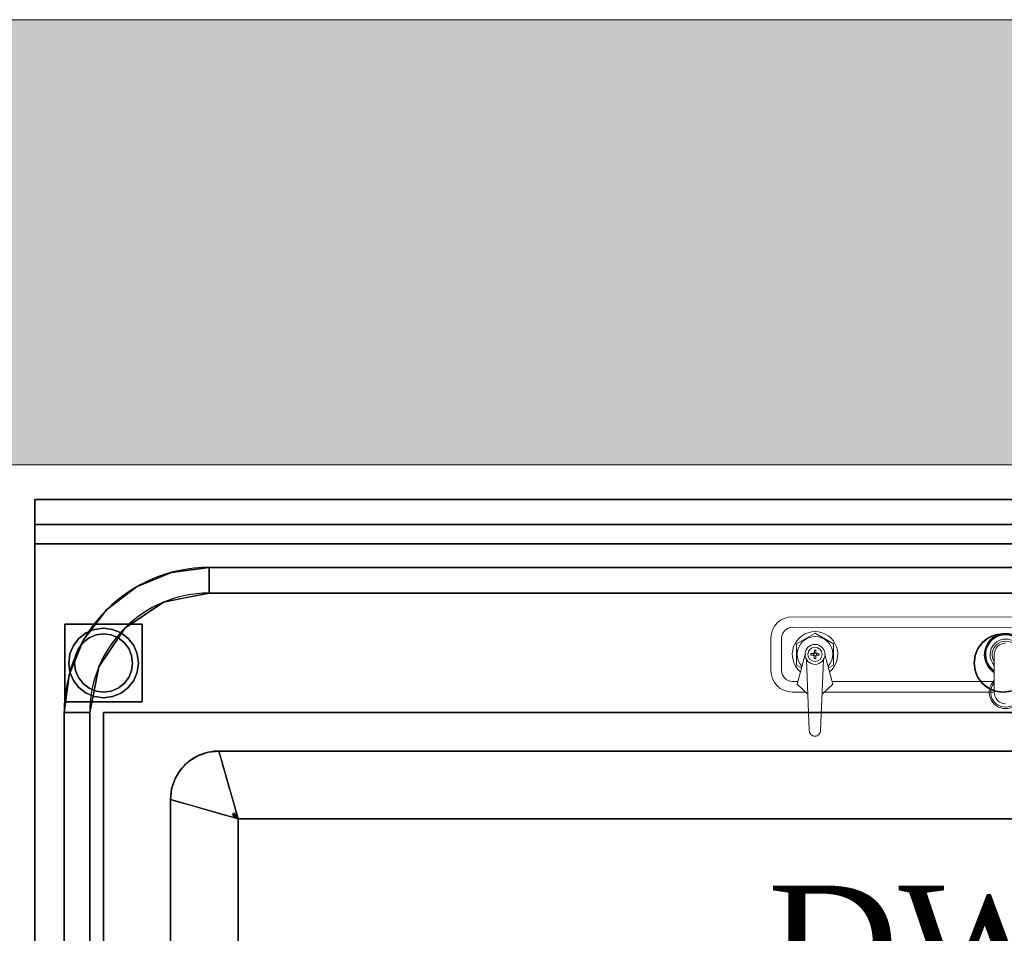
# Model space of a CAD drawing. Extents: x 3940905 to 4145695, y 925352 to 1109797.
# Tile 710 of 1056: x 4033646 to 4034154, y 1101836 to 1102308. Entities that reach past the tile are written whole.
import ezdxf

# ---------------------------------------------------------------- set-up
doc = ezdxf.new("R2010")
doc.units = 0
doc.header["$LTSCALE"] = 750
doc.header["$MEASUREMENT"] = 0
for name, color, linetype, lineweight in [('CKD Equipments', 252, 'CONTINUOUS', 0), ('HATCH', 7, 'CONTINUOUS', 0), ('wall', 7, 'CONTINUOUS', 25)]:
    doc.layers.add(name, color=color, linetype=linetype, lineweight=lineweight)
doc.layers.add('PDF_A - TEXT', color=7, linetype='CONTINUOUS')
doc.styles.add('CKD_Dimension Text', font='BOOKOS.TTF')

msp = doc.modelspace()

# ---------------------------------------------------------------- hatches: boundary and pattern name
at = {"layer": 'HATCH'}
h = msp.add_hatch(color=8, dxfattribs=at)
h.dxf.hatch_style = 1
h.paths.add_polyline_path([(4043641.81, 1102308.44), (4031046.81, 1102308.44), (4031046.81, 1088263.44), (4030916.81, 1088263.44), (4030916.81, 1074300.44), (4031079.81, 1074300.44), (4031079.81, 1067776.41), (4031536.81, 1067776.41), (4031536.81, 1072350.44), (4031536.81, 1074463.44), (4031146.81, 1074463.44), (4031146.81, 1088033.46), (4031271.81, 1088033.43), (4031271.81, 1102078.44), (4043641.81, 1102078.44)])

# ---------------------------------------------------------------- linework, layer by layer
at = {"layer": 'CKD Equipments', "color": 4, "lineweight": -2, "ltscale": 0.2}
for p, q in [((4033653.69, 1102060.53, -7.61), (4034653.69, 1102060.53, -7.61)), ((4033653.69, 1101360.53, -7.61), (4033653.69, 1102060.53, -7.61)), ((4033653.69, 1102047.53, -7.61), (4034653.69, 1102047.53, -7.61)), ((4033743.69, 1102025.41, -7.61), (4034563.69, 1102025.41, -7.61)), ((4034563.69, 1102012.13, -7.61), (4033743.69, 1102012.13, -7.61)), ((4033668.8, 1101450.53, -7.61), (4033668.8, 1101950.53, -7.61)), ((4033682.08, 1101950.53, -7.61), (4033682.08, 1101450.53, -7.61)), ((4033748.69, 1101930.53, -7.61), (4034558.69, 1101930.53, -7.61)), ((4033723.69, 1101455.53, -7.61), (4033723.69, 1101905.53, -7.61)), ((4034548.69, 1101895.53, -7.61), (4033758.69, 1101895.53, -7.61)), ((4033758.69, 1101895.53, -7.61), (4033758.69, 1101465.53, -7.61))]:
    msp.add_line(p, q, dxfattribs=at)
at = {"layer": 'CKD Equipments', "color": 6, "lineweight": 0}
for p, q in [((4034266.32, 1101999.65, -7.61), (4034044.87, 1101999.97, -7.61)), ((4034266.32, 1101994.14, -7.61), (4034044.86, 1101994.46, -7.61)), ((4034047.06, 1101986.01, -7.61), (4034056.61, 1101991.5, -7.61)), ((4034056.61, 1101991.5, -7.61), (4034066.14, 1101985.98, -7.61)), ((4034033.83, 1101988.97, -7.61), (4034033.81, 1101972.07, -7.61)), ((4034039.34, 1101988.96, -7.61), (4034039.32, 1101972.07, -7.61)), ((4034047.04, 1101974.99, -7.61), (4034047.06, 1101986.01, -7.61)), ((4034066.14, 1101985.98, -7.61), (4034066.12, 1101974.96, -7.61)), ((4034054.42, 1101980.12, -7.61), (4034054.42, 1101980.86, -7.61)), ((4034054.42, 1101980.86, -7.61), (4034055.49, 1101980.86, -7.61)), ((4034056.23, 1101982.66, -7.61), (4034056.96, 1101982.66, -7.61)), ((4034056.23, 1101981.59, -7.61), (4034056.23, 1101982.66, -7.61)), ((4034056.96, 1101982.66, -7.61), (4034056.96, 1101981.59, -7.61)), ((4034057.69, 1101980.85, -7.61), (4034058.76, 1101980.85, -7.61)), ((4034058.76, 1101980.85, -7.61), (4034058.76, 1101980.12, -7.61)), ((4034051.45, 1101980.49, -7.61), (4034047.39, 1101965.08, -7.61)), ((4034052.18, 1101977.85, -7.61), (4034053.6, 1101941.19, -7.61)), ((4034055.49, 1101980.12, -7.61), (4034054.42, 1101980.12, -7.61)), ((4034056.22, 1101978.31, -7.61), (4034056.22, 1101979.39, -7.61)), ((4034056.96, 1101978.31, -7.61), (4034056.22, 1101978.31, -7.61)), ((4034056.96, 1101979.38, -7.61), (4034056.96, 1101978.31, -7.61)), ((4034058.76, 1101980.12, -7.61), (4034057.69, 1101980.12, -7.61)), ((4034060.99, 1101977.83, -7.61), (4034059.47, 1101941.19, -7.61)), ((4034061.73, 1101980.48, -7.61), (4034065.75, 1101965.05, -7.61)), ((4034149.14, 1101980.35, -7.61), (4034149.11, 1101960.89, -7.61)), ((4034049.61, 1101973.51, -7.61), (4034047.04, 1101974.99, -7.61)), ((4034066.12, 1101974.96, -7.61), (4034063.55, 1101973.48, -7.61)), ((4034044.82, 1101966.55, -7.61), (4034047.77, 1101966.54, -7.61)), ((4034065.37, 1101966.52, -7.61), (4034149.12, 1101966.4, -7.61)), ((4034044.81, 1101961.04, -7.61), (4034051.67, 1101961.03, -7.61)), ((4034047.39, 1101965.08, -7.61), (4034052.87, 1101959.9, -7.61)), ((4034065.75, 1101965.05, -7.61), (4034060.25, 1101959.89, -7.61)), ((4034061.45, 1101961.02, -7.61), (4034149.11, 1101960.89, -7.61)), ((4034056.53, 1101938.25, -7.61), (4034056.53, 1101938.25, -7.61))]:
    msp.add_line(p, q, dxfattribs=at)
at = {"layer": 'CKD Equipments', "color": 4, "lineweight": -2, "ltscale": 0.2}
for centre, radius, start, end in [((4033743.69, 1101950.53, -7.61), 74.89, 90, 180), ((4033743.69, 1101950.53, -7.61), 61.61, 90, 180), ((4034153.69, 1101976.03, -7.61), 15, 0, 180), ((4034153.69, 1101976.03, -7.61), 15, 180, 0), ((4033748.69, 1101905.53, -7.61), 25, 90, 180)]:
    msp.add_arc(centre, radius, start, end, dxfattribs=at)
at = {"layer": 'CKD Equipments', "color": 6, "lineweight": 0, "extrusion": (0, 0, -1)}
for centre, major_axis, start_param, end_param in [((4034044.85, 1101988.95, -7.61), (-7.79, 7.79), 5.499248, 7.070044), ((4034044.85, 1101988.95, -7.61), (3.9, 3.9), 3.928452, 5.499248), ((4034056.59, 1101980.49, -7.61), (8.31, 8.31), 3.050809, 7.947687), ((4034155.02, 1101980.34, -7.61), (7.79, 7.79), 2.920192, 8.078305), ((4034155.02, 1101980.34, -7.61), (7.53, 7.53), 2.942086, 8.056411), ((4034056.59, 1101980.49, -7.61), (-6.51, 6.51), 4.755399, 9.38469), ((4034155.02, 1101980.34, -7.61), (7.27, 7.27), 2.965901, 8.032595), ((4034155.02, 1101980.34, -7.61), (5.71, 5.71), 3.171995, 7.826501), ((4034155.02, 1101980.34, -7.61), (4.93, 4.93), 3.35883, 7.639666), ((4034155.02, 1101980.34, -7.61), (-4.16, 4.16), 5.499248, 7.070044), ((4034056.59, 1101980.49, -7.61), (-3.64, 3.64), 5.499248, 11.782433), ((4034056.59, 1101980.49, -7.61), (-2.6, 2.6), 5.499248, 11.782433), ((4034055.49, 1101981.59, -7.61), (-0.519, 0.519), 2.357655, 3.928452), ((4034056.59, 1101980.49, -7.61), (-0.519, 0.519), 5.499248, 11.782433), ((4034057.69, 1101981.59, -7.61), (0.519, 0.519), 2.357655, 3.928452), ((4034055.49, 1101979.39, -7.61), (0.519, 0.519), -0.783937, 0.786859), ((4034057.69, 1101979.38, -7.61), (0.519, 0.519), 3.928452, 5.499248), ((4034044.83, 1101972.06, -7.61), (-7.79, 7.79), 3.928452, 5.499248), ((4034044.83, 1101972.06, -7.61), (-3.9, 3.9), 3.928452, 5.499248), ((4034154.99, 1101960.88, -7.61), (5.97, 5.97), -0.01461, 4.729921), ((4034154.99, 1101960.88, -7.61), (-5.45, 5.45), 1.653108, 6.203796), ((4034154.99, 1101960.88, -7.61), (4.16, 4.16), 2.357655, 3.928452), ((4034056.53, 1101941.19, -7.61), (2.08, 2.08), 2.357655, 3.928452), ((4034056.53, 1101941.19, -7.61), (-2.08, 2.08), 2.357655, 3.928452)]:
    msp.add_ellipse(centre, major_axis=major_axis, ratio=1, start_param=start_param, end_param=end_param, dxfattribs=at)
at = {"layer": 'CKD Equipments', "color": 4, "lineweight": -2, "ltscale": 0.2}
for points, invisible_edges in [([(4033653.69, 1101360.53, 842.39), (4033653.69, 1101360.53, 892.39), (4033653.69, 1102037.53, 892.39), (4033653.69, 1102060.53, 842.39)], 4), ([(4033653.69, 1102060.53, 842.39), (4033653.69, 1102040.12, 892.73), (4033653.69, 1102042.53, 893.73)], 13), ([(4033653.69, 1102040.12, 892.73), (4033653.69, 1102060.53, 842.39), (4033653.69, 1102037.53, 892.39)], 3), ([(4033653.69, 1102060.53, 842.39), (4033653.69, 1102042.53, 893.73), (4033653.69, 1102044.6, 895.32)], 13), ([(4033653.69, 1102046.19, 897.39), (4033653.69, 1102047.19, 899.8), (4033653.69, 1102060.53, 842.39)], 14), ([(4033653.69, 1102044.6, 895.32), (4033653.69, 1102046.19, 897.39), (4033653.69, 1102060.53, 842.39)], 14), ([(4033653.69, 1102047.53, 902.39), (4033653.69, 1102047.53, 992.39), (4033653.69, 1102060.53, 992.39), (4033653.69, 1102060.53, 842.39)], 8), ([(4033653.69, 1102047.53, 902.39), (4033653.69, 1102060.53, 842.39), (4033653.69, 1102047.19, 899.8)], 3), ([(4033689.19, 1101950.53, 842.39), (4033689.19, 1101396.03, 842.39), (4033653.69, 1101360.53, 842.39), (4033653.69, 1102060.53, 842.39)], 10), ([(4034146.19, 1101989.02, 842.39), (4034143.08, 1101986.63, 842.39), (4033653.69, 1102060.53, 842.39)], 14), ([(4034153.69, 1101991.03, 842.39), (4034149.8, 1101990.52, 842.39), (4033653.69, 1102060.53, 842.39), (4034653.69, 1102060.53, 842.39)], 10), ([(4034146.19, 1101989.02, 842.39), (4033653.69, 1102060.53, 842.39), (4034149.8, 1101990.52, 842.39)], 3), ([(4033653.69, 1102060.53, 842.39), (4034143.08, 1101986.63, 842.39), (4034140.7, 1101983.53, 842.39), (4033689.19, 1101950.53, 842.39)], 13), ([(4034653.69, 1102060.53, 842.39), (4034157.57, 1101990.52, 842.39), (4034153.69, 1101991.03, 842.39)], 13), ([(4034653.69, 1102047.19, 899.8), (4034653.69, 1102047.53, 902.39), (4033653.69, 1102047.53, 902.39), (4033653.69, 1102047.19, 899.8)], 8), ([(4033653.69, 1102046.19, 897.39), (4034653.69, 1102046.19, 897.39), (4034653.69, 1102047.19, 899.8), (4033653.69, 1102047.19, 899.8)], 5), ([(4034653.69, 1102046.19, 897.39), (4033653.69, 1102046.19, 897.39), (4033653.69, 1102044.6, 895.32), (4034653.69, 1102044.6, 895.32)], 5), ([(4034653.69, 1102044.6, 895.32), (4033653.69, 1102044.6, 895.32), (4033653.69, 1102042.53, 893.73), (4034653.69, 1102042.53, 893.73)], 5), ([(4033653.69, 1102040.12, 892.73), (4034653.69, 1102040.12, 892.73), (4034653.69, 1102042.53, 893.73), (4033653.69, 1102042.53, 893.73)], 5), ([(4033653.69, 1102037.53, 892.39), (4034653.69, 1102037.53, 892.39), (4034653.69, 1102040.12, 892.73), (4033653.69, 1102040.12, 892.73)], 4), ([(4033743.69, 1102025.41, 892.39), (4034563.69, 1102025.41, 892.39), (4034653.69, 1102037.53, 892.39), (4033653.69, 1102037.53, 892.39)], 10), ([(4033724.3, 1102022.86, 892.39), (4033743.69, 1102025.41, 892.39), (4033653.69, 1102037.53, 892.39)], 14), ([(4033690.73, 1102003.48, 892.39), (4033706.24, 1102015.38, 892.39), (4033653.69, 1102037.53, 892.39)], 14), ([(4033724.3, 1102022.86, 892.39), (4033653.69, 1102037.53, 892.39), (4033706.24, 1102015.38, 892.39)], 3), ([(4033678.83, 1101987.97, 892.39), (4033653.69, 1102037.53, 892.39), (4033671.35, 1101969.91, 892.39)], 3), ([(4033653.69, 1102037.53, 892.39), (4033678.83, 1101987.97, 892.39), (4033690.73, 1102003.48, 892.39)], 13), ([(4033668.8, 1101950.53, 892.39), (4033671.35, 1101969.91, 892.39), (4033653.69, 1102037.53, 892.39)], 14), ([(4033668.8, 1101450.53, 892.39), (4033668.8, 1101950.53, 892.39), (4033653.69, 1102037.53, 892.39), (4033653.69, 1101360.53, 892.39)], 10), ([(4033720.11, 1102007.44, 882.39), (4033724.3, 1102022.86, 892.39), (4033706.24, 1102015.38, 892.39)], 13), ([(4033724.3, 1102022.86, 892.39), (4033720.11, 1102007.44, 882.39), (4033731.9, 1102009.79, 882.39)], 13), ([(4033724.3, 1102022.86, 892.39), (4033731.9, 1102009.79, 882.39), (4033743.69, 1102025.41, 892.39)], 3), ([(4033743.69, 1102012.13, 882.39), (4033743.69, 1102025.41, 892.39), (4033731.9, 1102009.79, 882.39)], 2), ([(4033690.73, 1102003.48, 892.39), (4033710.12, 1102000.77, 882.39), (4033706.24, 1102015.38, 892.39)], 3), ([(4033710.12, 1102000.77, 882.39), (4033720.11, 1102007.44, 882.39), (4033706.24, 1102015.38, 892.39)], 14), ([(4033743.12, 1101929.9, 882.39), (4033748.69, 1101930.53, 882.39), (4033743.69, 1102012.13, 882.39), (4033720.11, 1102007.44, 882.39)], 10), ([(4034153.69, 1101991.03, 882.39), (4034157.57, 1101990.52, 882.39), (4034563.69, 1102012.13, 882.39), (4033743.69, 1102012.13, 882.39)], 10), ([(4033743.69, 1102012.13, 882.39), (4034149.8, 1101990.52, 882.39), (4034153.69, 1101991.03, 882.39)], 13), ([(4033743.69, 1102012.13, 882.39), (4034140.7, 1101983.53, 882.39), (4034143.08, 1101986.63, 882.39)], 13), ([(4033743.69, 1102012.13, 882.39), (4034143.08, 1101986.63, 882.39), (4034146.19, 1101989.02, 882.39)], 13), ([(4033743.69, 1102012.13, 882.39), (4034146.19, 1101989.02, 882.39), (4034149.8, 1101990.52, 882.39)], 13), ([(4033748.69, 1101930.53, 882.39), (4034139.2, 1101972.14, 882.39), (4034138.69, 1101976.03, 882.39), (4033743.69, 1102012.13, 882.39)], 13), ([(4033743.69, 1102012.13, 882.39), (4034138.69, 1101976.03, 882.39), (4034139.2, 1101979.91, 882.39)], 13), ([(4034140.7, 1101983.53, 882.39), (4033743.69, 1102012.13, 882.39), (4034139.2, 1101979.91, 882.39)], 3), ([(4033700.12, 1101994.09, 882.39), (4033737.83, 1101928.05, 882.39), (4033743.12, 1101929.9, 882.39), (4033720.11, 1102007.44, 882.39)], 5), ([(4033678.83, 1101987.97, 892.39), (4033693.45, 1101984.1, 882.39), (4033690.73, 1102003.48, 892.39)], 3), ([(4033710.12, 1102000.77, 882.39), (4033690.73, 1102003.48, 892.39), (4033700.12, 1101994.09, 882.39)], 3), ([(4033700.12, 1101994.09, 882.39), (4033690.73, 1102003.48, 892.39), (4033693.45, 1101984.1, 882.39)], 3), ([(4033706.57, 1101980.69, -2.61), (4033689.19, 1101994.03, -2.61), (4033684.53, 1101993.41, -2.61), (4033673.6, 1101985.03, -2.61)], 13), ([(4033701.91, 1101988.75, -7.61), (4033704.77, 1101985.03, -7.61), (4033673.6, 1101985.03, -7.61), (4033689.19, 1101994.03, -7.61)], 14), ([(4033673.6, 1101985.03, -7.61), (4033684.53, 1101993.41, -7.61), (4033689.19, 1101994.03, -7.61)], 13), ([(4033684.53, 1101993.41, -2.61), (4033680.19, 1101991.62, -2.61), (4033676.46, 1101988.75, -2.61), (4033673.6, 1101985.03, -2.61)], 8), ([(4033676.46, 1101988.75, -7.61), (4033680.19, 1101991.62, -7.61), (4033684.53, 1101993.41, -7.61), (4033673.6, 1101985.03, -7.61)], 4), ([(4033674.19, 1101976.03, -2.61), (4033674.7, 1101979.91, -2.61), (4033676.2, 1101983.53, -2.61), (4033689.19, 1101991.03, -2.61)], 12), ([(4033681.69, 1101989.02, -2.61), (4033685.3, 1101990.52, -2.61), (4033689.19, 1101991.03, -2.61), (4033676.2, 1101983.53, -2.61)], 12), ([(4033680.19, 1101991.62, -7.61), (4033676.46, 1101988.75, -7.61), (4033676.46, 1101988.75, -2.61), (4033680.19, 1101991.62, -2.61)], 10), ([(4033684.53, 1101993.41, -7.61), (4033680.19, 1101991.62, -7.61), (4033680.19, 1101991.62, -2.61), (4033684.53, 1101993.41, -2.61)], 10), ([(4033685.3, 1101990.52, 67.39), (4033681.69, 1101989.02, 67.39), (4033689.19, 1101991.03, 67.39)], 2), ([(4033689.19, 1101994.03, -7.61), (4033684.53, 1101993.41, -7.61), (4033684.53, 1101993.41, -2.61), (4033689.19, 1101994.03, -2.61)], 10), ([(4033685.3, 1101990.52, -2.61), (4033685.3, 1101990.52, 67.39), (4033689.19, 1101991.03, 67.39), (4033689.19, 1101991.03, -2.61)], 5), ([(4033686.77, 1101974.1, 882.39), (4033733.09, 1101925.07, 882.39), (4033737.83, 1101928.05, 882.39), (4033700.12, 1101994.09, 882.39)], 5), ([(4033706.57, 1101980.69, -2.61), (4033704.77, 1101985.03, -2.61), (4033701.91, 1101988.75, -2.61), (4033689.19, 1101994.03, -2.61)], 12), ([(4033698.19, 1101991.62, -2.61), (4033693.84, 1101993.41, -2.61), (4033689.19, 1101994.03, -2.61), (4033701.91, 1101988.75, -2.61)], 4), ([(4033689.19, 1101994.03, -7.61), (4033693.84, 1101993.41, -7.61), (4033698.19, 1101991.62, -7.61), (4033701.91, 1101988.75, -7.61)], 8), ([(4033689.19, 1101994.03, -2.61), (4033693.84, 1101993.41, -2.61), (4033693.84, 1101993.41, -7.61), (4033689.19, 1101994.03, -7.61)], 10), ([(4033693.07, 1101990.52, 67.39), (4033689.19, 1101991.03, 67.39), (4033699.79, 1101986.63, 67.39), (4033696.69, 1101989.02, 67.39)], 2), ([(4033699.79, 1101986.63, -2.61), (4033689.19, 1101991.03, -2.61), (4033693.07, 1101990.52, -2.61), (4033696.69, 1101989.02, -2.61)], 1), ([(4033693.07, 1101990.52, 67.39), (4033693.07, 1101990.52, -2.61), (4033689.19, 1101991.03, -2.61), (4033689.19, 1101991.03, 67.39)], 5), ([(4033698.19, 1101991.62, -7.61), (4033693.84, 1101993.41, -7.61), (4033693.84, 1101993.41, -2.61), (4033698.19, 1101991.62, -2.61)], 10), ([(4033701.91, 1101988.75, -7.61), (4033698.19, 1101991.62, -7.61), (4033698.19, 1101991.62, -2.61), (4033701.91, 1101988.75, -2.61)], 10), ([(4034153.69, 1101991.03, 882.39), (4034149.8, 1101990.52, 882.39), (4034149.8, 1101990.52, 842.39), (4034153.69, 1101991.03, 842.39)], 10), ([(4034153.69, 1101991.03, 842.39), (4034157.57, 1101990.52, 842.39), (4034157.57, 1101990.52, 882.39), (4034153.69, 1101991.03, 882.39)], 10), ([(4033678.83, 1101987.97, 892.39), (4033671.35, 1101969.91, 892.39), (4033686.77, 1101974.1, 882.39)], 14), ([(4033676.46, 1101988.75, -7.61), (4033673.6, 1101985.03, -7.61), (4033673.6, 1101985.03, -2.61), (4033676.46, 1101988.75, -2.61)], 10), ([(4033703.67, 1101979.91, 67.39), (4033702.18, 1101983.53, 67.39), (4033699.79, 1101986.63, 67.39), (4033674.19, 1101976.03, 67.39)], 12), ([(4033676.2, 1101983.53, 67.39), (4033674.7, 1101979.91, 67.39), (4033674.19, 1101976.03, 67.39), (4033699.79, 1101986.63, 67.39)], 12), ([(4033676.2, 1101983.53, 67.39), (4033681.69, 1101989.02, 67.39), (4033678.58, 1101986.63, 67.39)], 1), ([(4033681.69, 1101989.02, -2.61), (4033676.2, 1101983.53, -2.61), (4033678.58, 1101986.63, -2.61)], 1), ([(4033678.58, 1101986.63, 67.39), (4033678.58, 1101986.63, -2.61), (4033676.2, 1101983.53, -2.61), (4033676.2, 1101983.53, 67.39)], 5), ([(4033681.69, 1101989.02, 67.39), (4033681.69, 1101989.02, -2.61), (4033678.58, 1101986.63, -2.61), (4033678.58, 1101986.63, 67.39)], 5), ([(4033678.83, 1101987.97, 892.39), (4033686.77, 1101974.1, 882.39), (4033693.45, 1101984.1, 882.39)], 13), ([(4033685.3, 1101990.52, 67.39), (4033685.3, 1101990.52, -2.61), (4033681.69, 1101989.02, -2.61), (4033681.69, 1101989.02, 67.39)], 5), ([(4033696.69, 1101989.02, 67.39), (4033696.69, 1101989.02, -2.61), (4033693.07, 1101990.52, -2.61), (4033693.07, 1101990.52, 67.39)], 5), ([(4033699.79, 1101986.63, 67.39), (4033699.79, 1101986.63, -2.61), (4033696.69, 1101989.02, -2.61), (4033696.69, 1101989.02, 67.39)], 5), ([(4033699.79, 1101986.63, -2.61), (4033702.18, 1101983.53, -2.61), (4033703.67, 1101979.91, -2.61)], 12), ([(4033699.79, 1101986.63, 67.39), (4033702.18, 1101983.53, 67.39), (4033702.18, 1101983.53, -2.61), (4033699.79, 1101986.63, -2.61)], 10), ([(4033704.77, 1101985.03, -7.61), (4033701.91, 1101988.75, -7.61), (4033701.91, 1101988.75, -2.61), (4033704.77, 1101985.03, -2.61)], 10), ([(4034140.7, 1101983.53, 842.39), (4034143.08, 1101986.63, 842.39), (4034143.08, 1101986.63, 882.39), (4034140.7, 1101983.53, 882.39)], 10), ([(4034143.08, 1101986.63, 842.39), (4034146.19, 1101989.02, 842.39), (4034146.19, 1101989.02, 882.39), (4034143.08, 1101986.63, 882.39)], 10), ([(4034146.19, 1101989.02, 842.39), (4034149.8, 1101990.52, 842.39), (4034149.8, 1101990.52, 882.39), (4034146.19, 1101989.02, 882.39)], 10), ([(4033673.6, 1101985.03, -2.61), (4033671.8, 1101980.69, -2.61), (4033671.19, 1101976.03, -2.61), (4033706.57, 1101980.69, -2.61)], 12), ([(4033673.6, 1101985.03, -7.61), (4033704.77, 1101985.03, -7.61), (4033671.8, 1101971.37, -7.61), (4033671.19, 1101976.03, -7.61)], 11), ([(4033673.6, 1101985.03, -7.61), (4033671.19, 1101976.03, -7.61), (4033671.8, 1101980.69, -7.61)], 1), ([(4033671.19, 1101976.03, -2.61), (4033706.57, 1101971.37, -2.61), (4033707.19, 1101976.03, -2.61), (4033706.57, 1101980.69, -2.61)], 9), ([(4033671.19, 1101976.03, -2.61), (4033671.8, 1101980.69, -2.61), (4033671.8, 1101980.69, -7.61), (4033671.19, 1101976.03, -7.61)], 2), ([(4033671.8, 1101971.37, -7.61), (4033704.77, 1101985.03, -7.61), (4033706.57, 1101980.69, -7.61), (4033706.57, 1101971.37, -7.61)], 13), ([(4033673.6, 1101985.03, -7.61), (4033671.8, 1101980.69, -7.61), (4033671.8, 1101980.69, -2.61), (4033673.6, 1101985.03, -2.61)], 10), ([(4033676.2, 1101983.53, 67.39), (4033676.2, 1101983.53, -2.61), (4033674.7, 1101979.91, -2.61), (4033674.7, 1101979.91, 67.39)], 5), ([(4034140.7, 1101983.53, 842.39), (4034139.2, 1101979.91, 842.39), (4033689.19, 1101950.53, 842.39)], 14), ([(4033702.18, 1101983.53, -2.61), (4033702.18, 1101983.53, 67.39), (4033703.67, 1101979.91, 67.39), (4033703.67, 1101979.91, -2.61)], 5), ([(4033706.57, 1101980.69, -7.61), (4033704.77, 1101985.03, -7.61), (4033704.77, 1101985.03, -2.61), (4033706.57, 1101980.69, -2.61)], 10), ([(4033706.57, 1101971.37, -7.61), (4033706.57, 1101980.69, -7.61), (4033707.19, 1101976.03, -7.61)], 1), ([(4033707.19, 1101976.03, -7.61), (4033706.57, 1101980.69, -7.61), (4033706.57, 1101980.69, -2.61), (4033707.19, 1101976.03, -2.61)], 2), ([(4034139.2, 1101979.91, 842.39), (4034140.7, 1101983.53, 842.39), (4034140.7, 1101983.53, 882.39), (4034139.2, 1101979.91, 882.39)], 10), ([(4033706.57, 1101971.37, -2.61), (4033671.19, 1101976.03, -2.61), (4033671.8, 1101971.37, -2.61), (4033680.19, 1101960.44, -2.61)], 13), ([(4033671.19, 1101976.03, -7.61), (4033671.8, 1101971.37, -7.61), (4033671.8, 1101971.37, -2.61), (4033671.19, 1101976.03, -2.61)], 2), ([(4033674.19, 1101976.03, 67.39), (4033674.7, 1101972.14, 67.39), (4033676.2, 1101968.53, 67.39), (4033703.67, 1101979.91, 67.39)], 12), ([(4033676.2, 1101968.53, -2.61), (4033674.19, 1101976.03, -2.61), (4033703.67, 1101979.91, -2.61), (4033678.58, 1101965.42, -2.61)], 7), ([(4033674.7, 1101979.91, 67.39), (4033674.7, 1101979.91, -2.61), (4033674.19, 1101976.03, -2.61), (4033674.19, 1101976.03, 67.39)], 1), ([(4033674.7, 1101972.14, -2.61), (4033674.19, 1101976.03, -2.61), (4033676.2, 1101968.53, -2.61)], 2), ([(4033674.19, 1101976.03, 67.39), (4033674.19, 1101976.03, -2.61), (4033674.7, 1101972.14, -2.61), (4033674.7, 1101972.14, 67.39)], 4), ([(4033703.67, 1101979.91, 67.39), (4033676.2, 1101968.53, 67.39), (4033678.58, 1101965.42, 67.39), (4033704.19, 1101976.03, 67.39)], 5), ([(4033678.58, 1101965.42, 67.39), (4033693.07, 1101961.54, 67.39), (4033696.69, 1101963.04, 67.39), (4033704.19, 1101976.03, 67.39)], 13), ([(4034138.69, 1101976.03, 842.39), (4033689.19, 1101950.53, 842.39), (4034139.2, 1101979.91, 842.39)], 3), ([(4034139.2, 1101972.14, 842.39), (4033689.19, 1101950.53, 842.39), (4034138.69, 1101976.03, 842.39)], 3), ([(4033703.67, 1101972.14, 67.39), (4033704.19, 1101976.03, 67.39), (4033696.69, 1101963.04, 67.39), (4033702.18, 1101968.53, 67.39)], 6), ([(4033704.19, 1101976.03, -2.61), (4033703.67, 1101972.14, -2.61), (4033703.67, 1101979.91, -2.61)], 2), ([(4033704.19, 1101976.03, -2.61), (4033703.67, 1101979.91, -2.61), (4033703.67, 1101979.91, 67.39), (4033704.19, 1101976.03, 67.39)], 2), ([(4033703.67, 1101972.14, 67.39), (4033703.67, 1101972.14, -2.61), (4033704.19, 1101976.03, -2.61), (4033704.19, 1101976.03, 67.39)], 1), ([(4033707.19, 1101976.03, -2.61), (4033706.57, 1101971.37, -2.61), (4033706.57, 1101971.37, -7.61), (4033707.19, 1101976.03, -7.61)], 2), ([(4034138.69, 1101976.03, 842.39), (4034139.2, 1101979.91, 842.39), (4034139.2, 1101979.91, 882.39), (4034138.69, 1101976.03, 882.39)], 2), ([(4034139.2, 1101972.14, 882.39), (4034139.2, 1101972.14, 842.39), (4034138.69, 1101976.03, 842.39), (4034138.69, 1101976.03, 882.39)], 1), ([(4033684.42, 1101962.31, 882.39), (4033686.77, 1101974.1, 882.39), (4033671.35, 1101969.91, 892.39)], 14), ([(4033673.6, 1101967.03, -2.61), (4033676.46, 1101963.3, -2.61), (4033680.19, 1101960.44, -2.61), (4033671.8, 1101971.37, -2.61)], 4), ([(4033698.19, 1101960.44, -7.61), (4033671.8, 1101971.37, -7.61), (4033706.57, 1101971.37, -7.61), (4033701.91, 1101963.3, -7.61)], 7), ([(4033671.8, 1101971.37, -7.61), (4033698.19, 1101960.44, -7.61), (4033693.84, 1101958.64, -7.61), (4033680.19, 1101960.44, -7.61)], 13), ([(4033680.19, 1101960.44, -7.61), (4033676.46, 1101963.3, -7.61), (4033673.6, 1101967.03, -7.61), (4033671.8, 1101971.37, -7.61)], 8), ([(4033671.8, 1101971.37, -7.61), (4033673.6, 1101967.03, -7.61), (4033673.6, 1101967.03, -2.61), (4033671.8, 1101971.37, -2.61)], 10), ([(4033674.7, 1101972.14, 67.39), (4033674.7, 1101972.14, -2.61), (4033676.2, 1101968.53, -2.61), (4033676.2, 1101968.53, 67.39)], 5), ([(4033680.19, 1101960.44, -2.61), (4033693.84, 1101958.64, -2.61), (4033698.19, 1101960.44, -2.61), (4033706.57, 1101971.37, -2.61)], 13), ([(4033682.08, 1101950.53, 882.39), (4033729.14, 1101921.11, 882.39), (4033733.09, 1101925.07, 882.39), (4033686.77, 1101974.1, 882.39)], 5), ([(4034139.2, 1101972.14, 842.39), (4034140.7, 1101968.53, 842.39), (4033689.19, 1101950.53, 842.39)], 14), ([(4033696.69, 1101963.04, -2.61), (4033693.07, 1101961.54, -2.61), (4033703.67, 1101972.14, -2.61), (4033699.79, 1101965.42, -2.61)], 6), ([(4033706.57, 1101971.37, -2.61), (4033698.19, 1101960.44, -2.61), (4033701.91, 1101963.3, -2.61), (4033704.77, 1101967.03, -2.61)], 1), ([(4033699.79, 1101965.42, -2.61), (4033703.67, 1101972.14, -2.61), (4033702.18, 1101968.53, -2.61)], 1), ([(4033701.91, 1101963.3, -7.61), (4033706.57, 1101971.37, -7.61), (4033704.77, 1101967.03, -7.61)], 1), ([(4033702.18, 1101968.53, 67.39), (4033702.18, 1101968.53, -2.61), (4033703.67, 1101972.14, -2.61), (4033703.67, 1101972.14, 67.39)], 5), ([(4033704.77, 1101967.03, -7.61), (4033706.57, 1101971.37, -7.61), (4033706.57, 1101971.37, -2.61), (4033704.77, 1101967.03, -2.61)], 10), ([(4033748.69, 1101930.53, 882.39), (4034140.7, 1101968.53, 882.39), (4034139.2, 1101972.14, 882.39)], 13), ([(4034140.7, 1101968.53, 882.39), (4034140.7, 1101968.53, 842.39), (4034139.2, 1101972.14, 842.39), (4034139.2, 1101972.14, 882.39)], 5), ([(4033684.42, 1101962.31, 882.39), (4033671.35, 1101969.91, 892.39), (4033668.8, 1101950.53, 892.39)], 13), ([(4033673.6, 1101967.03, -7.61), (4033676.46, 1101963.3, -7.61), (4033676.46, 1101963.3, -2.61), (4033673.6, 1101967.03, -2.61)], 10), ([(4033676.2, 1101968.53, 67.39), (4033676.2, 1101968.53, -2.61), (4033678.58, 1101965.42, -2.61), (4033678.58, 1101965.42, 67.39)], 5), ([(4033681.69, 1101963.04, 67.39), (4033685.3, 1101961.54, 67.39), (4033689.19, 1101961.03, 67.39), (4033678.58, 1101965.42, 67.39)], 4), ([(4033693.07, 1101961.54, 67.39), (4033678.58, 1101965.42, 67.39), (4033689.19, 1101961.03, 67.39)], 3), ([(4033689.19, 1101961.03, -2.61), (4033685.3, 1101961.54, -2.61), (4033681.69, 1101963.04, -2.61), (4033678.58, 1101965.42, -2.61)], 8), ([(4033689.19, 1101961.03, -2.61), (4033678.58, 1101965.42, -2.61), (4033693.07, 1101961.54, -2.61)], 3), ([(4033678.58, 1101965.42, 67.39), (4033678.58, 1101965.42, -2.61), (4033681.69, 1101963.04, -2.61), (4033681.69, 1101963.04, 67.39)], 5), ([(4034140.7, 1101968.53, 842.39), (4034143.08, 1101965.42, 842.39), (4033689.19, 1101950.53, 842.39)], 14), ([(4034146.19, 1101963.04, 842.39), (4033689.19, 1101950.53, 842.39), (4034143.08, 1101965.42, 842.39)], 3), ([(4033702.18, 1101968.53, 67.39), (4033696.69, 1101963.04, 67.39), (4033699.79, 1101965.42, 67.39)], 1), ([(4033696.69, 1101963.04, 67.39), (4033696.69, 1101963.04, -2.61), (4033699.79, 1101965.42, -2.61), (4033699.79, 1101965.42, 67.39)], 5), ([(4033699.79, 1101965.42, 67.39), (4033699.79, 1101965.42, -2.61), (4033702.18, 1101968.53, -2.61), (4033702.18, 1101968.53, 67.39)], 5), ([(4033701.91, 1101963.3, -7.61), (4033704.77, 1101967.03, -7.61), (4033704.77, 1101967.03, -2.61), (4033701.91, 1101963.3, -2.61)], 10), ([(4033748.69, 1101930.53, 882.39), (4034143.08, 1101965.42, 882.39), (4034140.7, 1101968.53, 882.39)], 13), ([(4034143.08, 1101965.42, 882.39), (4033748.69, 1101930.53, 882.39), (4034146.19, 1101963.04, 882.39)], 3), ([(4034143.08, 1101965.42, 882.39), (4034143.08, 1101965.42, 842.39), (4034140.7, 1101968.53, 842.39), (4034140.7, 1101968.53, 882.39)], 5), ([(4034143.08, 1101965.42, 882.39), (4034146.19, 1101963.04, 882.39), (4034146.19, 1101963.04, 842.39), (4034143.08, 1101965.42, 842.39)], 10), ([(4033684.42, 1101962.31, 882.39), (4033668.8, 1101950.53, 892.39), (4033682.08, 1101950.53, 882.39)], 1), ([(4033676.46, 1101963.3, -7.61), (4033680.19, 1101960.44, -7.61), (4033680.19, 1101960.44, -2.61), (4033676.46, 1101963.3, -2.61)], 10), ([(4033680.19, 1101960.44, -2.61), (4033684.53, 1101958.64, -2.61), (4033689.19, 1101958.03, -2.61), (4033693.84, 1101958.64, -2.61)], 8), ([(4033689.19, 1101958.03, -7.61), (4033684.53, 1101958.64, -7.61), (4033680.19, 1101960.44, -7.61), (4033693.84, 1101958.64, -7.61)], 4), ([(4033680.19, 1101960.44, -7.61), (4033684.53, 1101958.64, -7.61), (4033684.53, 1101958.64, -2.61), (4033680.19, 1101960.44, -2.61)], 10), ([(4033681.69, 1101963.04, 67.39), (4033681.69, 1101963.04, -2.61), (4033685.3, 1101961.54, -2.61), (4033685.3, 1101961.54, 67.39)], 5), ([(4033685.3, 1101961.54, 67.39), (4033685.3, 1101961.54, -2.61), (4033689.19, 1101961.03, -2.61), (4033689.19, 1101961.03, 67.39)], 5), ([(4034149.8, 1101961.54, 842.39), (4033689.19, 1101950.53, 842.39), (4034146.19, 1101963.04, 842.39)], 3), ([(4033693.07, 1101961.54, -2.61), (4033693.07, 1101961.54, 67.39), (4033689.19, 1101961.03, 67.39), (4033689.19, 1101961.03, -2.61)], 5), ([(4034153.69, 1101961.03, 842.39), (4034157.57, 1101961.54, 842.39), (4034618.19, 1101950.53, 842.39), (4033689.19, 1101950.53, 842.39)], 10), ([(4033689.19, 1101950.53, 842.39), (4034149.8, 1101961.54, 842.39), (4034153.69, 1101961.03, 842.39)], 13), ([(4033693.07, 1101961.54, 67.39), (4033693.07, 1101961.54, -2.61), (4033696.69, 1101963.04, -2.61), (4033696.69, 1101963.04, 67.39)], 5), ([(4033693.84, 1101958.64, -7.61), (4033698.19, 1101960.44, -7.61), (4033698.19, 1101960.44, -2.61), (4033693.84, 1101958.64, -2.61)], 10), ([(4033698.19, 1101960.44, -7.61), (4033701.91, 1101963.3, -7.61), (4033701.91, 1101963.3, -2.61), (4033698.19, 1101960.44, -2.61)], 10), ([(4034149.8, 1101961.54, 882.39), (4034146.19, 1101963.04, 882.39), (4033748.69, 1101930.53, 882.39)], 14), ([(4034153.69, 1101961.03, 882.39), (4034149.8, 1101961.54, 882.39), (4033748.69, 1101930.53, 882.39)], 14), ([(4033748.69, 1101930.53, 882.39), (4034558.69, 1101930.53, 882.39), (4034153.69, 1101961.03, 882.39)], 14), ([(4034149.8, 1101961.54, 842.39), (4034146.19, 1101963.04, 842.39), (4034146.19, 1101963.04, 882.39), (4034149.8, 1101961.54, 882.39)], 10), ([(4034153.69, 1101961.03, 842.39), (4034149.8, 1101961.54, 842.39), (4034149.8, 1101961.54, 882.39), (4034153.69, 1101961.03, 882.39)], 10), ([(4034157.57, 1101961.54, 882.39), (4034153.69, 1101961.03, 882.39), (4034558.69, 1101930.53, 882.39)], 14), ([(4034153.69, 1101961.03, 882.39), (4034157.57, 1101961.54, 882.39), (4034157.57, 1101961.54, 842.39), (4034153.69, 1101961.03, 842.39)], 10), ([(4033689.19, 1101958.03, -2.61), (4033684.53, 1101958.64, -2.61), (4033684.53, 1101958.64, -7.61), (4033689.19, 1101958.03, -7.61)], 10), ([(4033689.19, 1101958.03, -7.61), (4033693.84, 1101958.64, -7.61), (4033693.84, 1101958.64, -2.61), (4033689.19, 1101958.03, -2.61)], 10), ([(4033682.08, 1101950.53, 882.39), (4033724.31, 1101911.09, 882.39), (4033726.16, 1101916.37, 882.39)], 13), ([(4033682.08, 1101450.53, 882.39), (4033723.69, 1101455.53, 882.39), (4033723.69, 1101905.53, 882.39), (4033682.08, 1101950.53, 882.39)], 5), ([(4033682.08, 1101950.53, 882.39), (4033723.69, 1101905.53, 882.39), (4033724.31, 1101911.09, 882.39)], 13), ([(4033682.08, 1101950.53, 882.39), (4033726.16, 1101916.37, 882.39), (4033729.14, 1101921.11, 882.39)], 13), ([(4033689.19, 1101950.53, 472.39), (4034489.2, 1101855.41, 472.39), (4034488.69, 1101851.53, 472.39)], 13), ([(4034489.2, 1101855.41, 472.39), (4033689.19, 1101950.53, 472.39), (4034490.7, 1101859.03, 472.39)], 3), ([(4033689.19, 1101950.53, 472.39), (4034488.69, 1101851.53, 472.39), (4034489.2, 1101847.64, 472.39)], 13), ([(4034493.08, 1101862.13, 472.39), (4034490.7, 1101859.03, 472.39), (4033689.19, 1101950.53, 472.39)], 14), ([(4034496.19, 1101864.52, 472.39), (4034493.08, 1101862.13, 472.39), (4033689.19, 1101950.53, 472.39), (4034618.19, 1101950.53, 472.39)], 10), ([(4034489.2, 1101847.64, 472.39), (4034490.7, 1101844.03, 472.39), (4033689.19, 1101396.03, 472.39), (4033689.19, 1101950.53, 472.39)], 10), ([(4033743.12, 1101929.9, 882.39), (4033737.83, 1101928.05, 882.39), (4033743.35, 1101927.1, 854.79)], 14), ([(4033748.69, 1101930.53, 882.39), (4033743.12, 1101929.9, 882.39), (4033743.35, 1101927.1, 854.79)], 14), ([(4033743.35, 1101927.1, 854.79), (4033749.83, 1101926.51, 839.89), (4033748.69, 1101930.53, 882.39)], 13), ([(4033733.09, 1101925.07, 882.39), (4033729.14, 1101921.11, 882.39), (4033730.65, 1101916.48, 845.14)], 14), ([(4033737.83, 1101928.05, 882.39), (4033733.09, 1101925.07, 882.39), (4033737.73, 1101923.56, 845.14)], 14), ([(4033750.98, 1101922.49, 797.39), (4033749.83, 1101926.51, 839.89), (4033743.16, 1101922.53, 812.7)], 14), ([(4033729.14, 1101921.11, 882.39), (4033726.16, 1101916.37, 882.39), (4033730.65, 1101916.48, 845.14)], 14), ([(4033751.76, 1101919.77, 768.64), (4033750.98, 1101922.49, 797.39), (4033745.38, 1101918.55, 768.64)], 14), ([(4033745.38, 1101918.55, 768.64), (4033752.54, 1101917.05, 739.89), (4033751.76, 1101919.77, 768.64)], 13), ([(4033724.31, 1101911.09, 882.39), (4033727.11, 1101910.86, 854.8), (4033726.16, 1101916.37, 882.39)], 3), ([(4033753.31, 1101914.33, 711.14), (4033752.54, 1101917.05, 739.89), (4033747.07, 1101915.4, 734.12)], 14), ([(4033723.69, 1101905.53, 882.39), (4033727.11, 1101910.86, 854.8), (4033724.31, 1101911.09, 882.39)], 3), ([(4033723.69, 1101905.53, 882.39), (4033727.71, 1101904.38, 839.89), (4033727.11, 1101910.86, 854.8)], 14), ([(4033731.73, 1101903.23, 797.39), (4033731.68, 1101911.05, 812.71), (4033727.71, 1101904.38, 839.89)], 3), ([(4033749.28, 1101912.16, 696.76), (4033754.09, 1101911.61, 682.39), (4033753.31, 1101914.33, 711.14)], 13), ([(4033754.67, 1101909.6, 661.14), (4033754.09, 1101911.61, 682.39), (4033751.62, 1101910.24, 671.76)], 14), ([(4033755.24, 1101907.59, 639.89), (4033754.67, 1101909.6, 661.14), (4033752.77, 1101906.88, 636.64)], 14), ([(4033733.96, 1101908.3, 782.64), (4033731.73, 1101903.23, 797.39), (4033734.09, 1101902.55, 772.39)], 13), ([(4033736.46, 1101901.88, 747.39), (4033737.94, 1101906.77, 740.78), (4033734.09, 1101902.55, 772.39)], 3), ([(4033737.94, 1101906.77, 740.78), (4033736.46, 1101901.88, 747.39), (4033738.82, 1101901.2, 722.39)], 13), ([(4033741.19, 1101900.53, 697.39), (4033741.1, 1101905.96, 709.1), (4033738.82, 1101901.2, 722.39)], 3), ([(4033743.55, 1101899.85, 672.39), (4033744.75, 1101904.79, 672.39), (4033741.19, 1101900.53, 697.39)], 3), ([(4033756.39, 1101903.57, 597.39), (4033755.24, 1101907.59, 639.89), (4033754.21, 1101904.41, 609.13)], 14), ([(4033745.92, 1101899.18, 647.39), (4033746.81, 1101903.25, 647.94), (4033743.55, 1101899.85, 672.39)], 3), ([(4033748.28, 1101898.5, 622.39), (4033746.81, 1101903.25, 647.94), (4033745.92, 1101899.18, 647.39)], 3), ([(4033748.28, 1101898.5, 622.39), (4033750.65, 1101897.82, 597.39), (4033749.03, 1101902.01, 623.53)], 14), ([(4033756.39, 1101903.57, 597.39), (4033755.08, 1101901.79, 582.08), (4033757.54, 1101899.55, 554.89)], 3), ([(4033758.69, 1101895.53, 512.39), (4033757.54, 1101899.55, 554.89), (4033757.45, 1101898.07, 539.99)], 2), ([(4033750.65, 1101897.82, 597.39), (4033754.67, 1101896.68, 554.89), (4033752.42, 1101899.13, 582.08)], 14), ([(4033756.14, 1101896.76, 539.99), (4033754.67, 1101896.68, 554.89), (4033758.69, 1101895.53, 512.39)], 1), ([(4033756.34, 1101898.67, 549.65), (4033755.55, 1101897.87, 549.65), (4033758.69, 1101895.53, 512.39)], 1), ([(4033755.55, 1101897.87, 549.65), (4033756.14, 1101896.76, 539.99), (4033758.69, 1101895.53, 512.39)], 1), ([(4033757.45, 1101898.07, 539.99), (4033756.34, 1101898.67, 549.65), (4033758.69, 1101895.53, 512.39)], 1), ([(4034468.69, 1101851.53, 512.39), (4034469.88, 1101860.59, 512.39), (4033758.69, 1101895.53, 512.39)], 14), ([(4034473.37, 1101869.03, 512.39), (4033758.69, 1101895.53, 512.39), (4034469.88, 1101860.59, 512.39)], 3), ([(4034469.88, 1101842.47, 512.39), (4034468.69, 1101851.53, 512.39), (4033758.69, 1101895.53, 512.39)], 14), ([(4033758.69, 1101895.53, 512.39), (4034486.19, 1101881.84, 512.39), (4034494.63, 1101885.33, 512.39)], 13), ([(4033758.69, 1101895.53, 512.39), (4034473.37, 1101869.03, 512.39), (4034478.94, 1101876.28, 512.39)], 13), ([(4033758.69, 1101895.53, 512.39), (4034478.94, 1101876.28, 512.39), (4034486.19, 1101881.84, 512.39)], 13), ([(4034548.69, 1101895.53, 512.39), (4033758.69, 1101895.53, 512.39), (4034494.63, 1101885.33, 512.39), (4034503.69, 1101886.53, 512.39)], 10), ([(4033758.69, 1101895.53, 512.39), (4033758.69, 1101465.53, 512.39), (4034473.37, 1101834.03, 512.39), (4034469.88, 1101842.47, 512.39)], 10), ([(4033689.19, 1101396.03, 472.39), (4034490.7, 1101844.03, 472.39), (4034493.08, 1101840.92, 472.39), (4034618.19, 1101396.03, 472.39)], 5)]:
    msp.add_3dface(points, dxfattribs=dict(at, invisible_edges=invisible_edges))
for points in [[(4034653.69, 1102060.53, 842.39), (4033653.69, 1102060.53, 842.39), (4033653.69, 1102060.53, 992.39), (4034653.69, 1102060.53, 992.39)], [(4034653.69, 1102060.53, 992.39), (4033653.69, 1102060.53, 992.39), (4033653.69, 1102047.53, 992.39), (4034653.69, 1102047.53, 992.39)], [(4034653.69, 1102047.53, 992.39), (4033653.69, 1102047.53, 992.39), (4033653.69, 1102047.53, 902.39), (4034653.69, 1102047.53, 902.39)], [(4034563.69, 1102012.13, 882.39), (4034563.69, 1102025.41, 892.39), (4033743.69, 1102025.41, 892.39), (4033743.69, 1102012.13, 882.39)], [(4033669.19, 1101996.03, 842.39), (4033669.19, 1101956.03, 842.39), (4033709.19, 1101956.03, 842.39), (4033709.19, 1101996.03, 842.39)], [(4033709.19, 1101956.03, 67.39), (4033669.19, 1101956.03, 67.39), (4033669.19, 1101996.03, 67.39), (4033709.19, 1101996.03, 67.39)], [(4033709.19, 1101996.03, 842.39), (4033709.19, 1101996.03, 67.39), (4033669.19, 1101996.03, 67.39), (4033669.19, 1101996.03, 842.39)], [(4033669.19, 1101996.03, 842.39), (4033669.19, 1101996.03, 67.39), (4033669.19, 1101956.03, 67.39), (4033669.19, 1101956.03, 842.39)], [(4033709.19, 1101956.03, 842.39), (4033709.19, 1101956.03, 67.39), (4033709.19, 1101996.03, 67.39), (4033709.19, 1101996.03, 842.39)], [(4033669.19, 1101956.03, 842.39), (4033669.19, 1101956.03, 67.39), (4033709.19, 1101956.03, 67.39), (4033709.19, 1101956.03, 842.39)], [(4033682.08, 1101950.53, 882.39), (4033668.8, 1101950.53, 892.39), (4033668.8, 1101450.53, 892.39), (4033682.08, 1101450.53, 882.39)], [(4033689.19, 1101950.53, 472.39), (4033689.19, 1101950.53, 842.39), (4034618.19, 1101950.53, 842.39), (4034618.19, 1101950.53, 472.39)], [(4033689.19, 1101396.03, 472.39), (4033689.19, 1101396.03, 842.39), (4033689.19, 1101950.53, 842.39), (4033689.19, 1101950.53, 472.39)], [(4034548.69, 1101895.53, 512.39), (4034558.69, 1101930.53, 882.39), (4033748.69, 1101930.53, 882.39), (4033758.69, 1101895.53, 512.39)], [(4033758.69, 1101895.53, 512.39), (4033723.69, 1101905.53, 882.39), (4033723.69, 1101455.53, 882.39), (4033758.69, 1101465.53, 512.39)]]:
    msp.add_3dface(points, dxfattribs=at)
at = {"layer": 'wall', "lineweight": 0, "ltscale": 2, "elevation": -7.61}
msp.add_lwpolyline([(4043641.81, 1102308.44), (4031046.81, 1102308.44), (4031046.81, 1088263.44), (4030916.81, 1088263.44), (4030916.81, 1074300.44), (4031079.81, 1074300.44), (4031079.81, 1067776.41), (4031536.81, 1067776.41), (4031536.81, 1074463.44), (4031146.81, 1074463.44), (4031146.81, 1088033.46), (4031271.81, 1088033.43), (4031271.81, 1102078.44), (4043641.81, 1102078.44)], close=True, dxfattribs=at)

# ---------------------------------------------------------------- texts
at = {"layer": 'PDF_A - TEXT', "insert": (4034032.18, 1101861.02, -7.61), "char_height": 61.963, "width": 784.9726, "attachment_point": 1, "style": 'CKD_Dimension Text'}
msp.add_mtext('DW-09', dxfattribs=at)

doc.saveas('drawing.dxf')
